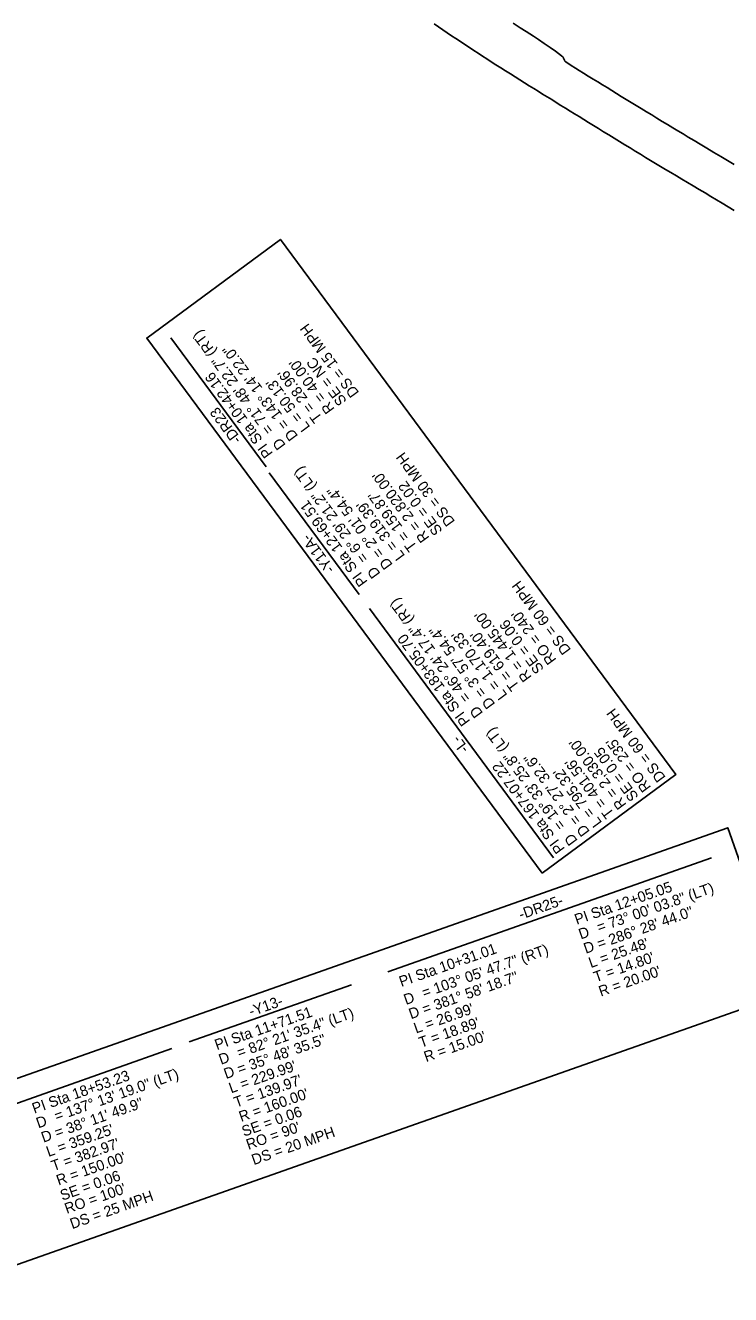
# Model space of a CAD drawing. Extents: x 472216 to 481979, y 489069 to 507339.
# Drawn here: x 474557 to 475022, y 502224 to 503061 of the extents above; entities that cross this region are included whole.
import ezdxf

# ---------------------------------------------------------------- set-up
doc = ezdxf.new("R2010")
doc.units = 0
for name, color, linetype in [('Exist Horizontal Alignment Point', 7, 'Continuous'), ('Old_Level_12', 7, 'Continuous'), ('Prop Earthen Structure Head Ditch', 7, 'Continuous'), ('Prop Rem of Exist Asph Pvmt', 7, 'Continuous')]:
    doc.layers.add(name, color=color, linetype=linetype)

msp = doc.modelspace()

# ---------------------------------------------------------------- linework, layer by layer
at = {"layer": 'Exist Horizontal Alignment Point'}
for points in [[(474897.81, 502501.86), (474637.07, 502854.93), (474725.16, 502919.99), (474985.9, 502566.92)], [(474231.25, 502253.74), (475020.13, 502531.9), (475058.67, 502422.6), (474269.79, 502144.44)]]:
    msp.add_lwpolyline(points, close=True, dxfattribs=at)
at = {"layer": 'Old_Level_12'}
msp.add_line((475009.53, 502512.03), (474796.08, 502436.77), dxfattribs=at)
at = {"layer": 'Prop Earthen Structure Head Ditch'}
for points in [[(474826.46, 503062.2), (474829.38, 503060.21), (474832.28, 503058.26), (474835.15, 503056.32), (474838.03, 503054.4), (474840.94, 503052.46), (474843.87, 503050.5), (474846.84, 503048.52), (474849.79, 503046.56), (474852.7, 503044.64), (474855.57, 503042.76), (474858.38, 503040.93), (474861.23, 503039.09), (474864.19, 503037.2), (474867.25, 503035.25), (474870.42, 503033.24), (474873.63, 503031.21), (474876.81, 503029.21), (474879.97, 503027.22), (474883.1, 503025.25), (474886.19, 503023.32), (474889.23, 503021.42), (474892.21, 503019.55), (474895.15, 503017.73), (474898.07, 503015.9), (474901.03, 503014.06), (474904.03, 503012.2), (474907.06, 503010.31), (474910.11, 503008.42), (474913.14, 503006.55), (474916.16, 503004.7), (474919.17, 503002.86), (474922.2, 503001.01), (474925.28, 502999.11), (474928.42, 502997.16), (474931.61, 502995.16), (474934.88, 502993.11), (474938.23, 502991.03), (474941.66, 502988.92), (474945.18, 502986.77), (474948.73, 502984.61), (474952.25, 502982.46), (474955.74, 502980.34), (474959.19, 502978.24), (474962.6, 502976.16), (474965.95, 502974.13), (474969.25, 502972.13), (474972.5, 502970.17), (474975.77, 502968.21), (474979.15, 502966.18), (474982.64, 502964.1), (474986.24, 502961.95), (474989.91, 502959.76), (474993.65, 502957.54), (474997.44, 502955.28), (475001.29, 502952.99), (475005.15, 502950.68), (475008.98, 502948.39), (475012.78, 502946.11), (475016.54, 502943.84), (475020.36, 502941.55), (475024.32, 502939.17)], [(475024.48, 502969.37), (475020.03, 502972.03), (475015.54, 502974.71), (475011.01, 502977.41), (475006.44, 502980.12), (475002.02, 502982.76), (474997.91, 502985.21), (474994.12, 502987.49), (474990.65, 502989.58), (474987.32, 502991.6), (474983.93, 502993.66), (474980.48, 502995.75), (474976.97, 502997.88), (474973.46, 503000.01), (474969.97, 503002.13), (474966.52, 503004.22), (474963.11, 503006.3), (474959.73, 503008.35), (474956.41, 503010.38), (474953.15, 503012.39), (474949.94, 503014.37), (474946.77, 503016.33), (474943.64, 503018.26), (474940.53, 503020.16), (474937.46, 503022.04), (474934.39, 503023.92), (474931.3, 503025.82), (474928.18, 503027.74), (474925.05, 503029.67), (474922.17, 503031.45), (474919.84, 503032.9), (474916.81, 503034.8), (474913.27, 503037.22), (474912.81, 503037.63), (474912.66, 503037.8), (474912.53, 503037.98), (474912.43, 503038.16), (474911.91, 503039.56), (474911.79, 503039.79), (474911.67, 503039.99), (474911.55, 503040.15), (474910.56, 503041.19), (474906.53, 503044.1), (474902.95, 503046.63), (474899.09, 503049.3), (474895.35, 503051.85), (474892.15, 503054.01), (474887.23, 503057.22), (474883.33, 503059.68), (474878.65, 503062.62)]]:
    msp.add_lwpolyline(points, dxfattribs=at)
at = {"layer": 'Prop Rem of Exist Asph Pvmt'}
for p, q in [((474715.67, 502770.08), (474652.93, 502855.03)), ((474777.08, 502685.79), (474717.76, 502766.11)), ((474905.33, 502512.13), (474783.91, 502676.54)), ((474665.09, 502390.58), (474772.06, 502428.3)), ((474244.14, 502241.83), (474653.57, 502386.2))]:
    msp.add_line(p, q, dxfattribs=at)

# ---------------------------------------------------------------- texts
for s, rotation, p in [('= 71%%d 48\' 22.7" (RT)', 126.44635, (474721.11, 502794.51)), ('DS = 15 MPH', 126.44635, (474777.34, 502818.92)), ('D = 143%%d 14\' 22.0"', 126.44635, (474737.02, 502790.29)), ('SE = NC', 126.44635, (474769.23, 502813.47)), ("T = 28.96'", 126.44635, (474753.11, 502802.17)), ("R = 40.00'", 126.44635, (474761.15, 502808.11)), ('PI Sta 10+42.16', 126.44635, (474720.53, 502778.95)), ("L = 50.13'", 126.44635, (474745.07, 502796.23)), ('-DR23', 126.44635, (474699.79, 502788.23)), ('D', 126.44635, (474728.98, 502784.34)), ('DS = 30 MPH', 126.2224, (474840.56, 502733.94)), ('= 6%%d 29\' 21.2" (LT)', 126.2224, (474783.59, 502709.72)), ("R = 2,820.00'", 126.2224, (474823.69, 502723.16)), ('SE = 0.02', 126.2224, (474832.37, 502727.91)), ('D = 2%%d 01\' 54.4"', 126.2224, (474799.49, 502705.43)), ("T = 159.87'", 126.2224, (474815.62, 502717.25)), ('PI Sta 12+69.51', 126.2224, (474782.96, 502694.16)), ("L = 319.39'", 126.2224, (474807.56, 502711.34)), ('-Y11A-', 126.44635, (474761.36, 502702.85)), ('D', 126.2224, (474791.42, 502699.52)), ('DS = 60 MPH', 126.44635, (474917.06, 502649.28)), ('= 46%%d 24\' 17.4" (RT)', 126.44635, (474851.14, 502617.71)), ("R = 1,445.00'", 126.44635, (474891.19, 502631.31)), ("RO = 240'", 126.44635, (474907.44, 502642.72)), ('SE = 0.06', 126.44635, (474899.27, 502636.67)), ('PI Sta 183+05.70', 126.44635, (474850.57, 502602.15)), ('D = 3%%d 57\' 54.4"', 126.44635, (474867.06, 502613.49)), ("L = 1,170.33'", 126.44635, (474875.1, 502619.43)), ("T = 619.40'", 126.44635, (474883.14, 502625.37)), ('D', 126.44635, (474859.01, 502607.55)), ('DS = 60 MPH', 126.44635, (474979.48, 502565.13)), ('= 19%%d 33\' 25.8" (LT)', 126.44635, (474913.56, 502533.56)), ('-L-', 126.44635, (474849.71, 502584.1)), ("RO = 235'", 126.44635, (474969.86, 502558.58)), ("R = 2,330.00'", 126.44635, (474953.61, 502547.16)), ('SE = 0.05', 126.44635, (474961.69, 502552.52)), ('PI Sta 167+07.22', 126.44635, (474912.99, 502518)), ('D = 2%%d 27\' 32.6"', 126.44635, (474929.48, 502529.34)), ("T = 401.56'", 126.44635, (474945.56, 502541.22)), ("L = 795.32'", 126.44635, (474937.52, 502535.28)), ('D', 126.44635, (474921.43, 502523.4)), ('D', 126.44635, (474921.43, 502523.4)), ('D', 126.44635, (474921.43, 502523.4)), ('PI Sta 12+05.05', 19.2963, (474920.57, 502467.84)), ('= 73%%d 00\' 03.8" (LT)', 19.2963, (474935.27, 502462.71)), ('-DR25-', 19.45349, (474883.79, 502471.21)), ('D = 286%%d 28\' 44.0"', 19.2963, (474926.55, 502448.74)), ('D', 19.2963, (474923.24, 502458.18)), ("L = 25.48'", 19.2963, (474929.85, 502439.3)), ('PI Sta 10+31.01', 19.45349, (474804.87, 502426.87)), ('= 103%%d 05\' 47.7" (RT)', 19.45349, (474819.95, 502419.55)), ("T = 14.80'", 19.2963, (474933.15, 502429.87)), ("R = 20.00'", 19.2963, (474936.46, 502420.43)), ('D = 381%%d 58\' 18.7"', 19.45349, (474811.26, 502405.56)), ('D', 19.45349, (474807.93, 502414.99)), ('-Y13-', 19.42299, (474705.81, 502407.27)), ("L = 26.99'", 19.45349, (474814.59, 502396.13)), ('PI Sta 11+71.51', 19.42299, (474683.27, 502385.17)), ('= 82%%d 21\' 35.4" (LT)', 19.42299, (474697.98, 502380.06)), ("T = 18.89'", 19.45349, (474817.92, 502386.7)), ("R = 15.00'", 19.45349, (474821.25, 502377.27)), ('D = 35%%d 48\' 35.5"', 19.42299, (474689.29, 502366.08)), ('D', 19.42299, (474685.96, 502375.51)), ('PI Sta 18+53.23', 19.42299, (474562.86, 502343.21)), ('= 137%%d 13\' 19.0" (LT)', 19.42299, (474577.57, 502338.11)), ("L = 229.99'", 19.42299, (474692.62, 502356.65)), ("T = 139.97'", 19.42299, (474695.94, 502347.22)), ("R = 160.00'", 19.42299, (474699.27, 502337.79)), ('D = 38%%d 11\' 49.9"', 19.42299, (474568.88, 502324.13)), ('SE = 0.06', 19.42299, (474701.11, 502328.06)), ('D', 19.42299, (474565.55, 502333.56)), ("L = 359.25'", 19.42299, (474572.2, 502314.7)), ("RO = 90'", 19.42299, (474704.06, 502319.36)), ('DS = 20 MPH', 19.42299, (474707.6, 502309.31)), ("T = 382.97'", 19.42299, (474575.53, 502305.27)), ("R = 150.00'", 19.42299, (474578.86, 502295.83)), ('SE = 0.06', 19.42299, (474581.35, 502285.83)), ("RO = 100'", 19.42299, (474584.3, 502277.13)), ('DS = 25 MPH', 19.42299, (474587.84, 502267.08))]:
    msp.add_text(s, height=7, rotation=rotation, dxfattribs=at).set_placement(p)

doc.saveas('drawing.dxf')
